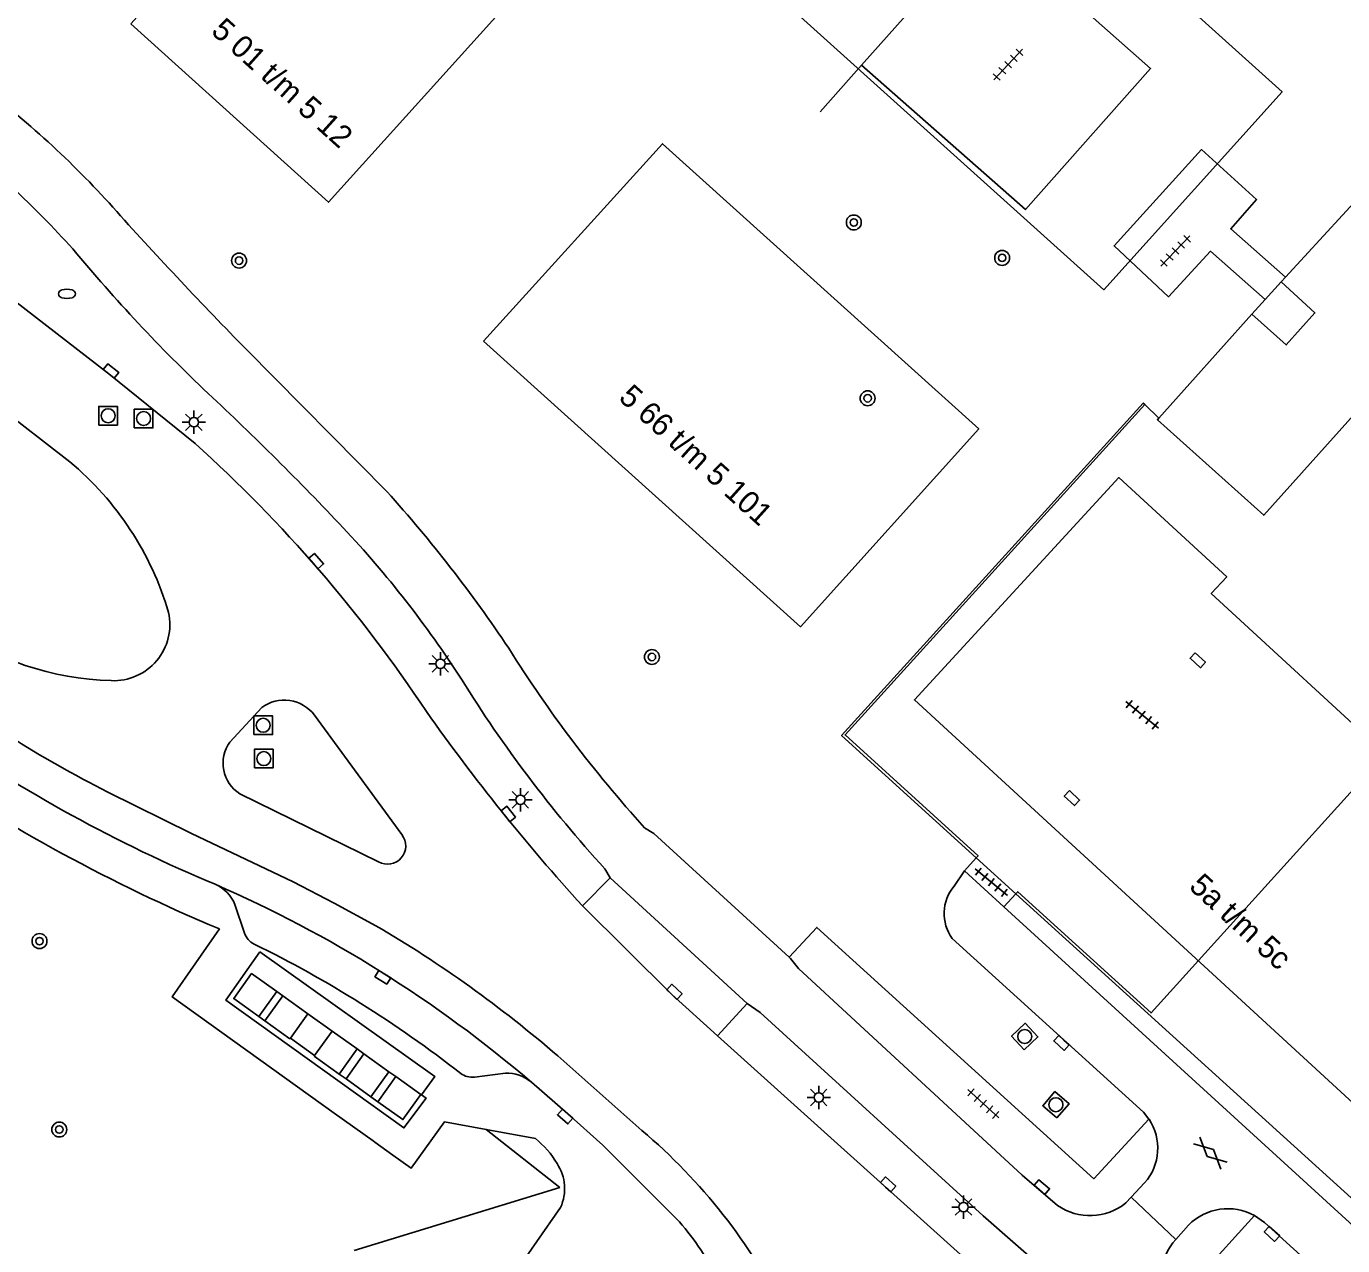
# Model space of a CAD drawing. Extents: x 128000 to 131008, y 398996 to 402500.
# Drawn here: x 128567.7 to 128638.3, y 399906.1 to 399971.4 of the extents above; entities that cross this region are included whole.
import ezdxf

# ---------------------------------------------------------------- set-up
doc = ezdxf.new("R2010")
doc.units = 0
for name, color, linetype in [('gg-afsc-erfafscheiding', 7, 'Continuous'), ('gg-afsc-hekwerk', 7, 'Continuous'), ('gg-bbg-hoofdgebouw', 7, 'Continuous'), ('gg-knt-verharding', 7, 'Continuous'), ('gg-knt-verharding nz', 7, 'Continuous'), ('gg-kwrk-afval apart plaats', 7, 'Continuous'), ('gt-anno-plantopografie huisnummer', 7, 'Continuous'), ('gt-bbg-plantopografie pand', 7, 'Continuous'), ('gt-grn-groengrens NZ', 7, 'Continuous'), ('gt-grn-weggrens revisie', 7, 'Continuous'), ('gt-symb-boom', 7, 'Continuous'), ('gt-symb-brandkraan', 7, 'Continuous'), ('gt-symb-gesloten verharding', 7, 'Continuous'), ('gt-symb-kolk', 7, 'Continuous'), ('gt-symb-kolk center center', 7, 'Continuous'), ('gt-symb-lichtmast', 7, 'Continuous'), ('gt-symb-rioolschacht', 7, 'Continuous'), ('gt-symb-tegel verharding', 7, 'Continuous')]:
    doc.layers.add(name, color=color, linetype=linetype)

# ---------------------------------------------------------------- blocks, each defined once
blk = doc.blocks.new('gt0-BOOM')
at = {"layer": 'gt-symb-boom'}
for radius in [0.4, 0.2]:
    blk.add_circle((0, 0), radius, dxfattribs=at)
blk = doc.blocks.new('gt0-TEG1')
at = {"layer": 'gt-symb-tegel verharding'}
for p, q in [((-1.125, 0), (1.125, 0)), ((-0.9, -0.25), (-0.9, 0.25)), ((-0.45, -0.25), (-0.45, 0.25)), ((0, -0.25), (0, 0.25)), ((0.45, -0.25), (0.45, 0.25)), ((0.9, -0.25), (0.9, 0.25))]:
    blk.add_line(p, q, dxfattribs=at)
blk = doc.blocks.new('gt0-KOLKCC')
at = {"layer": 'gt-symb-kolk center center'}
blk.add_lwpolyline([(-0.375, 0.2), (0.375, 0.2), (0.375, -0.2), (-0.375, -0.2)], close=True, dxfattribs=at)
blk = doc.blocks.new('gt0-LMAST')
at = {"layer": 'gt-symb-lichtmast'}
for p, q in [((-0.182, 0.173), (-0.447, 0.438)), ((-0.005, 0.246), (-0.005, 0.621)), ((0.172, 0.173), (0.437, 0.438)), ((-0.255, -0.004), (-0.63, -0.004)), ((-0.182, -0.181), (-0.447, -0.446)), ((-0.005, -0.254), (-0.005, -0.629)), ((0.437, -0.446), (0.172, -0.181)), ((0.245, -0.004), (0.62, -0.004))]:
    blk.add_line(p, q, dxfattribs=at)
blk.add_circle((-0.005, -0.004), 0.25, dxfattribs=at)
blk = doc.blocks.new('gt0-RS')
at = {"layer": 'gt-symb-rioolschacht'}
blk.add_lwpolyline([(-0.5, -0.5), (0.5, -0.5), (0.5, 0.5), (-0.5, 0.5)], close=True, dxfattribs=at)
blk.add_circle((0, 0), 0.375, dxfattribs=at)
blk = doc.blocks.new('gt0-KOLK')
at = {"layer": 'gt-symb-kolk'}
blk.add_lwpolyline([(0, 0), (0.375, 0), (0.375, 0.4), (-0.375, 0.4), (-0.375, 0), (0, 0)], dxfattribs=at)
blk = doc.blocks.new('gt0-GESVH1')
at = {"layer": 'gt-symb-gesloten verharding'}
for p, q in [((-0.992, -0.261), (0.008, 0.239)), ((0.008, -0.261), (-0.992, 0.239)), ((0.008, 0.239), (1.008, -0.261)), ((1.008, 0.239), (0.008, -0.261))]:
    blk.add_line(p, q, dxfattribs=at)
blk = doc.blocks.new('gt0-BR')
at = {"layer": 'gt-symb-brandkraan'}
for centre, radius, start, end in [((-0.244, 0), 0.206, 107.56694, 252.43307), ((0.599, -2.664), 3, 106.89205, 107.56694), ((0, -0.691), 0.938, 73.10799, 106.89205), ((-0.599, -2.664), 3, 72.43309, 73.10799), ((0.244, 0), 0.206, 287.56695, 72.43309), ((0.599, 2.664), 3, 252.43307, 253.10797), ((0, 0.691), 0.938, 253.10797, 286.89206), ((-0.599, 2.664), 3, 286.89206, 287.56695)]:
    blk.add_arc(centre, radius, start, end, dxfattribs=at)

msp = doc.modelspace()

# ---------------------------------------------------------------- linework, layer by layer
at = {"layer": 'gg-afsc-erfafscheiding'}
msp.add_line((128596.308, 399909.199), (128585.282, 399905.813), dxfattribs=at)
at = {"layer": 'gg-afsc-hekwerk'}
for p, q in [((128619.208, 399976.914), (128612.48, 399969.346)), ((128612.48, 399969.346), (128610.253, 399966.841)), ((128634.121, 399956.793), (128634.971, 399957.73)), ((128633.406, 399956.005), (128634.121, 399956.793)), ((128627.656, 399951.167), (128628.411, 399950.428)), ((128620.755, 399924.944), (128618.629, 399926.873))]:
    msp.add_line(p, q, dxfattribs=at)
for points in [[(128618.629, 399926.873), (128611.411, 399933.42), (128627.582, 399951.239), (128627.656, 399951.167)], [(128657.575, 399907.074), (128652.946, 399901.967), (128651.022, 399900.459), (128648.679, 399899.613), (128620.755, 399924.944)]]:
    msp.add_lwpolyline(points, dxfattribs=at)
at = {"layer": 'gg-bbg-hoofdgebouw'}
for p, q in [((128639.271, 399962.411), (128635.203, 399957.983)), ((128635.203, 399957.983), (128634.971, 399957.73)), ((128633.406, 399956.005), (128628.411, 399950.428))]:
    msp.add_line(p, q, dxfattribs=at)
for points in [[(128634.971, 399957.73), (128636.779, 399956.069), (128635.246, 399954.357), (128633.406, 399956.005)], [(128628.411, 399950.428), (128628.334, 399950.342), (128634.039, 399945.223), (128639.014, 399950.768), (128649.699, 399940.996), (128649.273, 399940.534)]]:
    msp.add_lwpolyline(points, dxfattribs=at)
at = {"layer": 'gg-knt-verharding'}
for p, q in [((128539.963, 399971.402), (128570.027, 399948.089)), ((128579.5, 399954.11), (128587.03, 399946.489)), ((128578.613, 399933.067), (128580.323, 399934.921)), ((128583.149, 399934.509), (128587.837, 399928.107)), ((128586.584, 399926.65), (128579.144, 399930.3)), ((128618.629, 399926.873), (128617.995, 399926.166)), ((128599.002, 399925.786), (128597.517, 399924.286)), ((128598.713, 399926.278), (128599.002, 399925.786)), ((128617.443, 399925.344), (128617.995, 399926.166)), ((128617.995, 399926.166), (128620.113, 399924.245)), ((128579.404, 399922.824), (128578.888, 399924.36)), ((128620.755, 399924.944), (128620.113, 399924.245)), ((128620.113, 399924.245), (128648.432, 399898.357)), ((128606.342, 399919.065), (128604.747, 399917.333)), ((128604.747, 399917.333), (128618.683, 399904.805)), ((128593.388, 399915.327), (128591.72, 399915.114)), ((128586.289, 399911.692), (128584.204, 399913.186)), ((128594.995, 399911.826), (128592.347, 399912.313)), ((128586.377, 399911.629), (128586.289, 399911.692)), ((128587.357, 399910.926), (128586.377, 399911.629)), ((128626.933, 399908.685), (128627.652, 399909.446)), ((128596.345, 399908.13), (128592.641, 399902.836)), ((128626.647, 399908.37), (128626.933, 399908.685)), ((128630.407, 399904.248), (128633.538, 399907.699)), ((128630.008, 399907.184), (128629.333, 399906.419))]:
    msp.add_line(p, q, dxfattribs=at)
for points in [[(128576.748, 399949.074), (128572.119, 399952.798), (128536.565, 399980.336), (128535.879, 399980.898)], [(128612.48, 399969.346), (128621.262, 399961.608), (128627.972, 399969.17), (128619.208, 399976.914)], [(128635.203, 399957.983), (128632.272, 399960.567), (128633.653, 399962.145), (128630.695, 399964.824), (128626.015, 399959.656), (128628.929, 399956.934), (128631.188, 399959.376), (128634.121, 399956.793)], [(128627.656, 399951.167), (128611.596, 399933.456), (128618.725, 399926.98), (128618.629, 399926.873)], [(128620.755, 399924.944), (128620.851, 399925.049), (128627.999, 399918.555), (128640.873, 399932.784), (128650.366, 399924.168), (128649.097, 399922.75), (128647.632, 399924.07), (128641.574, 399917.328), (128643.124, 399915.919), (128641.764, 399914.385), (128652.491, 399904.63), (128653.913, 399906.146), (128655.446, 399904.85), (128657.511, 399907.124), (128657.575, 399907.074)], [(128608.597, 399921.549), (128601.348, 399928.171), (128600.85, 399928.477)], [(128597.517, 399924.286), (128602.31, 399919.538), (128604.747, 399917.333)], [(128584.204, 399913.186), (128575.521, 399919.412), (128578.064, 399923.053)], [(128608.597, 399921.549), (128610.075, 399923.139), (128624.938, 399909.67), (128627.887, 399912.864)], [(128617.339, 399922.547), (128627.586, 399913.242), (128627.887, 399912.864)], [(128622.982, 399908.234), (128621.096, 399909.861), (128609.096, 399920.932), (128608.675, 399921.477), (128608.597, 399921.549)], [(128622.169, 399904.896), (128618.99, 399907.674), (128607.048, 399918.584), (128606.342, 399919.065)], [(128594.776, 399914.841), (128596.723, 399913.152), (128598.611, 399911.459), (128602.711, 399907.354)], [(128592.347, 399912.313), (128590.122, 399912.722), (128588.331, 399910.228), (128587.357, 399910.926)], [(128649.229, 399893.558), (128634.075, 399907.326), (128633.538, 399907.699)]]:
    msp.add_lwpolyline(points, dxfattribs=at)
for centre, radius, start, end in [((128535.341, 399928.488), 49.742, 41.58347, 52.9438), ((128528.969, 399922.161), 55.622, 42.16142, 51.73309), ((128749.535, 400121.013), 238.262, 222.02684, 224.46741), ((128636.98, 400014.76), 86.683, 219.60951, 226.62234), ((128468.574, 399835.022), 159.624, 43.32971, 46.99563), ((128525.945, 399892.689), 75.897, 33.61709, 47.98108), ((128559.447, 399935.369), 16.545, 16.3227, 50.24755), ((128533.001, 399897.697), 72.8, 33.7072, 42.08435), ((128543.082, 399905.495), 57.067, 32.83881, 43.19318), ((128572.386, 399939.368), 3.01, 267.47154, 12.48116), ((128572.651, 399951.992), 15.636, 234.05706, 268.54137), ((128651.088, 399974.107), 67.867, 212.04589, 222.2484), ((128649.597, 399972.731), 68.898, 211.78349, 222.39343), ((128581.531, 399933.308), 2.015, 36.59229, 126.81838), ((128677.942, 399997.44), 108.718, 215.24059, 222.28923), ((128608.156, 399998.338), 78.948, 235.00661, 247.40947), ((128580.189, 399931.935), 1.94, 144.30922, 237.41729), ((128612.481, 400005.734), 89.558, 235.44652, 247.39974), ((128587.062, 399927.506), 0.981, 240.8215, 37.78834), ((128550.776, 399863.377), 67.709, 49.47047, 66.45011), ((128576.981, 399923.562), 2.067, 22.7199, 65.78505), ((128619.151, 399923.88), 2.249, 139.39722, 216.34392), ((128580.298, 399923.098), 0.935, 197.02576, 245.83467), ((128552.115, 399865.509), 63.181, 52.02606, 63.89531), ((128591.596, 399916.093), 0.987, 232.13543, 277.22155), ((128593.43, 399913.221), 2.106, 50.27028, 91.13491), ((128625.549, 399911.308), 2.809, 318.4843, 33.64949), ((128591.779, 399907.887), 5.085, 30.61654, 50.76768), ((128594.128, 399909.132), 2.432, 335.68046, 33.57605), ((128624.723, 399910.76), 3.068, 235.41904, 308.83124), ((128632.117, 399905.084), 2.976, 61.47685, 135.12406), ((128591.204, 399897.318), 15.269, 26.96312, 41.09392), ((128631.511, 399904.378), 2.985, 136.86175, 212.15179)]:
    msp.add_arc(centre, radius, start, end, dxfattribs=at)
at = {"layer": 'gg-knt-verharding nz'}
for p, q in [((128599.002, 399925.786), (128606.342, 399919.065)), ((128581.129, 399919.7), (128581.455, 399919.467)), ((128580.169, 399918.358), (128580.495, 399918.125)), ((128582.795, 399918.508), (128584.095, 399917.579)), ((128581.859, 399917.199), (128583.159, 399916.27)), ((128585.435, 399916.62), (128585.802, 399916.358)), ((128600.7, 399912.255), (128596.19, 399916.248)), ((128584.475, 399915.278), (128584.842, 399915.015)), ((128587.139, 399915.401), (128587.506, 399915.139)), ((128586.179, 399914.059), (128586.547, 399913.796))]:
    msp.add_line(p, q, dxfattribs=at)
for points in [[(128586.446, 399923.229), (128584.199, 399924.436), (128582.007, 399925.571), (128576.552, 399928.164), (128572.07, 399930.389)], [(128580.218, 399921.828), (128578.393, 399919.244), (128587.944, 399912.394), (128589.129, 399913.991), (128588.892, 399914.161), (128589.599, 399915.149), (128580.218, 399921.828)]]:
    msp.add_lwpolyline(points, dxfattribs=at)
for centre, radius, start, end in [((128600.317, 399986.293), 62.635, 232.09074, 243.19387), ((128553.149, 399866.463), 65.811, 49.15551, 59.60577), ((128580.927, 399888.813), 30.667, 26.44879, 49.85376)]:
    msp.add_arc(centre, radius, start, end, dxfattribs=at)
at = {"layer": 'gg-kwrk-afval apart plaats'}
for p, q in [((128581.129, 399919.7), (128580.169, 399918.358)), ((128580.495, 399918.125), (128581.455, 399919.467)), ((128581.455, 399919.467), (128582.795, 399918.508)), ((128581.835, 399917.166), (128580.495, 399918.125)), ((128582.795, 399918.508), (128581.859, 399917.199)), ((128583.159, 399916.27), (128584.095, 399917.579)), ((128584.095, 399917.579), (128585.435, 399916.62)), ((128581.859, 399917.199), (128581.835, 399917.166)), ((128585.435, 399916.62), (128584.475, 399915.278)), ((128583.135, 399916.237), (128583.159, 399916.27)), ((128584.475, 399915.278), (128583.135, 399916.237)), ((128584.842, 399915.015), (128585.802, 399916.358)), ((128585.802, 399916.358), (128587.139, 399915.401)), ((128587.139, 399915.401), (128586.179, 399914.059)), ((128586.547, 399913.796), (128587.506, 399915.139)), ((128586.179, 399914.059), (128584.842, 399915.015))]:
    msp.add_line(p, q, dxfattribs=at)
for points in [[(128580.169, 399918.358), (128578.818, 399919.324), (128579.778, 399920.666), (128581.129, 399919.7)], [(128587.506, 399915.139), (128588.848, 399914.179), (128587.888, 399912.837), (128586.547, 399913.796)]]:
    msp.add_lwpolyline(points, dxfattribs=at)
at = {"layer": 'gt-bbg-plantopografie pand'}
for points in [[(128589.557, 399989.647), (128599.096, 400000.27), (128635.023, 399967.917), (128625.469, 399957.308), (128589.557, 399989.647)], [(128573.298, 399971.555), (128585.562, 399985.174), (128596.172, 399975.619), (128583.908, 399962), (128573.298, 399971.555)], [(128592.217, 399954.55), (128601.799, 399965.135), (128618.762, 399949.86), (128609.208, 399939.25), (128592.217, 399954.55)], [(128650.601, 399923.253), (128655.178, 399919.072), (128645.059, 399907.996), (128615.315, 399935.329), (128626.266, 399947.246), (128632.054, 399941.928), (128631.223, 399941.024), (128641.278, 399931.785), (128641.318, 399931.748), (128643.087, 399933.684), (128652.426, 399925.251)]]:
    msp.add_lwpolyline(points, dxfattribs=at)
at = {"layer": 'gt-grn-groengrens NZ'}
msp.add_line((128596.308, 399909.199), (128592.347, 399912.313), dxfattribs=at)
at = {"layer": 'gt-grn-weggrens revisie'}
msp.add_line((128626.933, 399908.685), (128629.333, 399906.419), dxfattribs=at)

# ---------------------------------------------------------------- block references
at = {"layer": 'gt-symb-boom'}
for p in [(128612.063, 399960.916), (128579.109, 399958.872), (128620.014, 399959.018), (128612.804, 399951.493), (128601.239, 399937.628), (128568.409, 399922.402), (128569.47, 399912.304)]:
    msp.add_blockref('gt0-BOOM', p, dxfattribs=at)
at = {"layer": 'gt-symb-brandkraan'}
msp.add_blockref('gt0-BR', (128569.882, 399957.092), dxfattribs=at)
at = {"layer": 'gt-symb-gesloten verharding', "rotation": -42.689957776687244}
msp.add_blockref('gt0-GESVH1', (128631.177, 399911.055), dxfattribs=at)
at = {"layer": 'gt-symb-kolk'}
for p, rotation in [((128572.119, 399952.798), -38.34850340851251), ((128583.09, 399942.635), -48.900623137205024), ((128593.385, 399929.091), -51.364137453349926), ((128586.918, 399920.633), 147.7380012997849), ((128602.31, 399919.539), -43.40775060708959), ((128623.33, 399917.095), 137.7956623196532), ((128596.723, 399913.152), 138.60303042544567), ((128613.766, 399909.218), -42.391478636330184), ((128622.01, 399909.069), -40.647685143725), ((128634.615, 399906.858), 137.71475165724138)]:
    msp.add_blockref('gt0-KOLK', p, dxfattribs=dict(at, rotation=rotation))
at = {"layer": 'gt-symb-kolk center center'}
for p, rotation in [((128630.502, 399937.453), -43.05576962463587), ((128623.759, 399930.068), -42.77092864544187)]:
    msp.add_blockref('gt0-KOLKCC', p, dxfattribs=dict(at, rotation=rotation))
at = {"layer": 'gt-symb-lichtmast'}
for p in [(128576.689, 399950.212), (128589.905, 399937.269), (128594.193, 399929.979), (128610.188, 399914.027), (128617.95, 399908.152)]:
    msp.add_blockref('gt0-LMAST', p, dxfattribs=at)
at = {"layer": 'gt-symb-rioolschacht'}
for p in [(128572.089, 399950.559), (128573.991, 399950.409), (128580.4, 399933.968), (128580.433, 399932.18)]:
    msp.add_blockref('gt0-RS', p, dxfattribs=at)
for p, rotation in [((128621.224, 399917.289), 43.13672087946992), ((128622.897, 399913.634), 49.46084825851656)]:
    msp.add_blockref('gt0-RS', p, dxfattribs=dict(at, rotation=rotation))
at = {"layer": 'gt-symb-tegel verharding'}
for p, rotation in [((128620.335, 399969.376), 46.94423037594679), ((128629.306, 399959.389), -133.78457174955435), ((128627.518, 399934.529), -39.196688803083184), ((128619.437, 399925.556), -39.196688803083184), ((128619.008, 399913.688), 137.31004222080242)]:
    msp.add_blockref('gt0-TEG1', p, dxfattribs=dict(at, rotation=rotation))

# ---------------------------------------------------------------- texts
at = {"layer": 'gt-anno-plantopografie huisnummer'}
for s, rotation, p in [('5 01 t/m 5 12', 317.99719, (128577.549, 399971.09)), ('5 66 t/m 5 101', 317.99719, (128599.399, 399951.447)), ('5a t/m 5c', 317.42015, (128629.975, 399925.252))]:
    msp.add_text(s, height=1.2, rotation=rotation, dxfattribs=at).set_placement(p)

doc.saveas('drawing.dxf')
